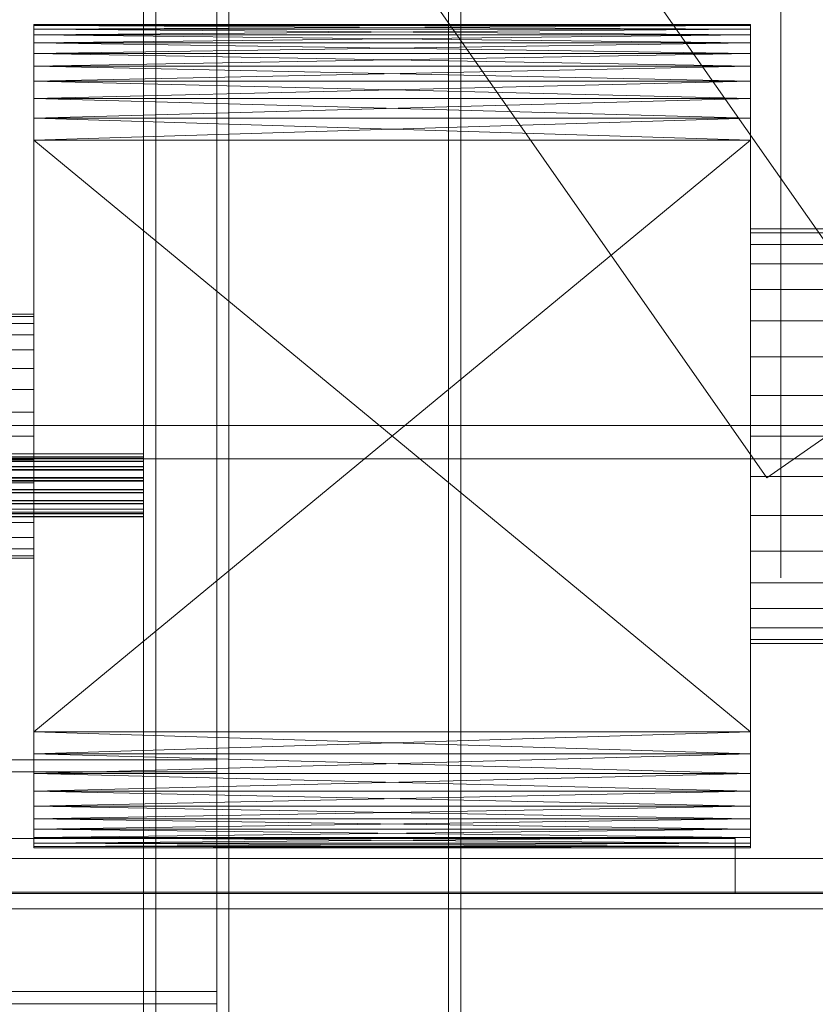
# Model space of a CAD drawing. Header units: millimetres. Extents: x -4395 to 65662, y -65530 to 6847.
# Tile 399 of 656: x 1475 to 1736, y -34540 to -34217. Entities that reach past the tile are written whole.
import ezdxf

# ---------------------------------------------------------------- set-up
doc = ezdxf.new("R2010")
doc.units = ezdxf.units.MM
for name, color, linetype, lineweight in [('COTAS_O', 1, 'Continuous', 0), ('frontal_C03', 7, 'Continuous', 0), ('frontal_secador', 7, 'Continuous', 0), ('frontal_tolva', 7, 'Continuous', 0)]:
    doc.layers.add(name, color=color, linetype=linetype, lineweight=lineweight)
doc.dimstyles.new('R19_100', dxfattribs={"dimtxt": 250, "dimasz": 150, "dimexe": 150, "dimexo": 80, "dimgap": 100, "dimtad": 1, "dimtih": 1, "dimtoh": 1, "dimdsep": 46, "dimcen": 0.09, "dimadec": 0, "dimazin": 0, "dimtfac": 1, "dimtdec": 4, "dimtofl": 0, "dimtmove": 0, "dimatfit": 3, "dimfxl": 1, "dimtolj": 1, "dimtzin": 0, "dimarcsym": 0})

# ---------------------------------------------------------------- blocks, each defined once
blk = doc.blocks.new('DIM_R33_43')
at = {"layer": 'COTAS_O'}
for p, q in [((-1725, -33700), (-1575, -33655)), ((1725, -33700), (1575, -33655)), ((-1725, -34400), (-1725, -33700)), ((-1725, -33700), (1725, -33700)), ((-1725, -33700), (-1575, -33745)), ((1725, -33700), (1575, -33745)), ((1725, -34400), (1725, -33700))]:
    blk.add_line(p, q, dxfattribs=at)
blk.add_text('3450 O', height=250, dxfattribs=at).set_placement((0, -33600))

msp = doc.modelspace()

# ---------------------------------------------------------------- linework, layer by layer
at = {"layer": 'frontal_C03'}
for p, q in [((1516, -35237.853), (1516, -32581.274)), ((1520, -32581.274), (1520, -35237.853)), ((1520, -35241.781), (1520, -32585.202)), ((1520, -33068.391), (1520, -35724.97)), ((1516, -33072.319), (1516, -35728.898)), ((1520, -35728.898), (1520, -33072.319)), ((1540, -35988), (1540, -33352.082)), ((1544, -35988), (1544, -33352.082)), ((1616, -33352.082), (1616, -35988)), ((1620, -35988), (1620, -33352.082)), ((1540, -35988), (1540, -34081.095)), ((1544, -35988), (1544, -34081.095)), ((1616, -34081.095), (1616, -35988)), ((1620, -35988), (1620, -34081.095)), ((1516, -34359.306), (-1476, -34359.306)), ((1516, -34359.333), (-1476, -34359.333)), ((1516, -34360.775), (1516, -34359.306)), ((1516, -34359.306), (1516, -34359.333)), ((1516, -34359.333), (1516, -34360.85)), ((1516, -34360.297), (-1476, -34360.297)), ((1516, -34360.323), (-1476, -34360.323)), ((1516, -34360.775), (-1476, -34360.775)), ((1516, -34360.85), (-1476, -34360.85)), ((1516, -34361.765), (-1476, -34361.765)), ((1516, -34361.841), (-1476, -34361.841)), ((1516, -34361.765), (1516, -34360.297)), ((1516, -34360.297), (1516, -34360.323)), ((1516, -34360.323), (1516, -34361.841)), ((1516, -34363.515), (1516, -34360.775)), ((1516, -34360.85), (1516, -34363.628)), ((1516, -34364.505), (1516, -34361.765)), ((1516, -34361.841), (1516, -34364.619)), ((1516, -34363.515), (-1476, -34363.515)), ((1516, -34363.628), (-1476, -34363.628)), ((1516, -34364.505), (-1476, -34364.505)), ((1516, -34364.619), (-1476, -34364.619)), ((1516, -34367.109), (1516, -34363.515)), ((1516, -34363.628), (1516, -34367.243)), ((1516, -34368.1), (1516, -34364.505)), ((1516, -34364.619), (1516, -34368.234)), ((1516, -34367.109), (-1476, -34367.109)), ((-1476, -34367.243), (1516, -34367.243)), ((1516, -34368.1), (-1476, -34368.1)), ((-1476, -34368.234), (1516, -34368.234)), ((1516, -34371.011), (1516, -34367.109)), ((1516, -34367.243), (1516, -34371.145)), ((1516, -34372.002), (1516, -34368.1)), ((1516, -34368.234), (1516, -34372.135)), ((1516, -34371.011), (-1476, -34371.011)), ((1516, -34371.145), (-1476, -34371.145)), ((1516, -34372.002), (-1476, -34372.002)), ((1516, -34372.135), (-1476, -34372.135)), ((1516, -34374.626), (1516, -34371.011)), ((1516, -34371.145), (1516, -34374.739)), ((1516, -34375.617), (1516, -34372.002)), ((1516, -34372.135), (1516, -34375.73)), ((1516, -34374.626), (-1476, -34374.626)), ((1516, -34374.739), (-1476, -34374.739)), ((1516, -34375.617), (-1476, -34375.617)), ((1516, -34375.73), (-1476, -34375.73)), ((1516, -34377.404), (1516, -34374.626)), ((1516, -34374.739), (1516, -34377.479)), ((1516, -34378.394), (1516, -34375.617)), ((1516, -34375.73), (1516, -34378.47)), ((1516, -34377.404), (-1476, -34377.404)), ((1516, -34377.479), (-1476, -34377.479)), ((1516, -34378.394), (-1476, -34378.394)), ((1516, -34378.47), (-1476, -34378.47)), ((1516, -34378.921), (-1476, -34378.921)), ((1516, -34378.948), (-1476, -34378.948)), ((1516, -34378.921), (1516, -34377.404)), ((1516, -34377.479), (1516, -34378.948)), ((1516, -34379.912), (1516, -34378.394)), ((1516, -34378.47), (1516, -34379.939)), ((1516, -34378.948), (1516, -34378.921)), ((1516, -34379.912), (-1476, -34379.912)), ((1516, -34379.939), (-1476, -34379.939)), ((1516, -34379.939), (1516, -34379.912)), ((-1500, -34459.645), (1540, -34459.645)), ((1540, -34459.645), (1540, -34539.645)), ((1540, -34459.645), (1540, -34463.645)), ((1540, -34463.645), (-1500, -34463.645)), ((1540, -34535.645), (1540, -34463.645)), ((-1500, -34535.645), (1540, -34535.645)), ((1540, -34539.645), (1540, -34535.645)), ((-1500, -34539.645), (1540, -34539.645))]:
    msp.add_line(p, q, dxfattribs=at)
at = {"layer": 'frontal_secador'}
for p, q in [((1480, -34218.5), (1480, -34220.02)), ((1480, -34218.88), (1480, -34218.5)), ((1480, -34218.5), (1480, -34224.58)), ((1480, -34221.92), (1480, -34218.5)), ((1480, -34218.5), (1480, -34242.82)), ((1480, -34237.12), (1480, -34218.5)), ((1480, -34218.5), (1480, -34479)), ((1480, -34474.82), (1480, -34218.5)), ((1715, -34218.88), (1480, -34218.5)), ((1715, -34218.5), (1480, -34218.5)), ((1715, -34218.5), (1480, -34218.88)), ((1480, -34220.02), (1480, -34218.88)), ((1480, -34221.92), (1480, -34218.88)), ((1715, -34220.02), (1480, -34218.88)), ((1715, -34218.88), (1480, -34218.88)), ((1715, -34218.88), (1480, -34220.02)), ((1480, -34220.02), (1480, -34224.58)), ((1480, -34221.92), (1480, -34220.02)), ((1715, -34221.92), (1480, -34220.02)), ((1715, -34220.02), (1480, -34220.02)), ((1715, -34220.02), (1480, -34221.92)), ((1715, -34220.02), (1715, -34218.5)), ((1715, -34218.5), (1715, -34218.88)), ((1715, -34224.58), (1715, -34218.5)), ((1715, -34218.5), (1715, -34221.92)), ((1715, -34242.82), (1715, -34218.5)), ((1715, -34218.5), (1715, -34237.12)), ((1715, -34479), (1715, -34218.5)), ((1715, -34218.5), (1715, -34474.82)), ((1715, -34218.88), (1715, -34220.02)), ((1715, -34218.88), (1715, -34221.92)), ((1715, -34224.58), (1715, -34220.02)), ((1715, -34220.02), (1715, -34221.92)), ((1480, -34224.58), (1480, -34221.92)), ((1480, -34228), (1480, -34221.92)), ((1480, -34237.12), (1480, -34221.92)), ((1715, -34224.58), (1480, -34221.92)), ((1715, -34221.92), (1480, -34221.92)), ((1715, -34221.92), (1480, -34224.58)), ((1715, -34221.92), (1715, -34224.58)), ((1715, -34221.92), (1715, -34228)), ((1715, -34221.92), (1715, -34237.12)), ((1480, -34224.58), (1480, -34232.18)), ((1480, -34228), (1480, -34224.58)), ((1480, -34224.58), (1480, -34242.82)), ((1715, -34228), (1480, -34224.58)), ((1715, -34224.58), (1480, -34224.58)), ((1715, -34224.58), (1480, -34228)), ((1715, -34232.18), (1715, -34224.58)), ((1715, -34224.58), (1715, -34228)), ((1715, -34242.82), (1715, -34224.58)), ((1480, -34232.18), (1480, -34228)), ((1480, -34237.12), (1480, -34228)), ((1715, -34232.18), (1480, -34228)), ((1715, -34228), (1480, -34228)), ((1715, -34228), (1480, -34232.18)), ((1715, -34228), (1715, -34232.18)), ((1715, -34228), (1715, -34237.12)), ((1480, -34232.18), (1480, -34242.82)), ((1480, -34237.12), (1480, -34232.18)), ((1715, -34237.12), (1480, -34232.18)), ((1715, -34232.18), (1480, -34232.18)), ((1715, -34232.18), (1480, -34237.12)), ((1715, -34242.82), (1715, -34232.18)), ((1715, -34232.18), (1715, -34237.12)), ((1480, -34242.82), (1480, -34237.12)), ((1480, -34249.28), (1480, -34237.12)), ((1480, -34450.5), (1480, -34237.12)), ((1480, -34474.82), (1480, -34237.12)), ((1715, -34242.82), (1480, -34237.12)), ((1715, -34237.12), (1480, -34237.12)), ((1715, -34237.12), (1480, -34242.82)), ((1715, -34237.12), (1715, -34242.82)), ((1715, -34237.12), (1715, -34249.28)), ((1715, -34237.12), (1715, -34450.5)), ((1715, -34237.12), (1715, -34474.82)), ((1480, -34242.82), (1480, -34256.5)), ((1480, -34249.28), (1480, -34242.82)), ((1480, -34242.82), (1480, -34457.72)), ((1480, -34242.82), (1480, -34479)), ((1715, -34249.28), (1480, -34242.82)), ((1715, -34242.82), (1480, -34242.82)), ((1715, -34242.82), (1480, -34249.28)), ((1715, -34256.5), (1715, -34242.82)), ((1715, -34242.82), (1715, -34249.28)), ((1715, -34457.72), (1715, -34242.82)), ((1715, -34479), (1715, -34242.82)), ((1480, -34256.5), (1480, -34249.28)), ((1480, -34450.5), (1480, -34249.28)), ((1715, -34256.5), (1480, -34249.28)), ((1715, -34249.28), (1480, -34249.28)), ((1715, -34249.28), (1480, -34256.5)), ((1715, -34249.28), (1715, -34256.5)), ((1715, -34249.28), (1715, -34450.5)), ((1480, -34256.5), (1480, -34457.72)), ((1480, -34450.5), (1480, -34256.5)), ((1715, -34450.5), (1480, -34256.5)), ((1715, -34256.5), (1480, -34256.5)), ((1715, -34256.5), (1480, -34450.5)), ((1715, -34457.72), (1715, -34256.5)), ((1715, -34256.5), (1715, -34450.5)), ((1715, -34286.807), (1715, -34285.5)), ((1740, -34285.5), (1715, -34285.5)), ((1715, -34290.676), (1715, -34286.807)), ((1740, -34286.807), (1715, -34286.807)), ((1715, -34296.96), (1715, -34290.676)), ((1740, -34290.676), (1715, -34290.676)), ((1715, -34305.417), (1715, -34296.96)), ((1740, -34296.96), (1715, -34296.96)), ((1715, -34315.721), (1715, -34305.417)), ((1740, -34305.417), (1715, -34305.417)), ((1480, -34313.5), (1325, -34313.5)), ((1480, -34314.269), (1325, -34314.269)), ((1480, -34314.269), (1480, -34313.5)), ((1480, -34316.545), (1480, -34314.269)), ((1480, -34316.545), (1325, -34316.545)), ((1480, -34320.241), (1480, -34316.545)), ((1715, -34327.478), (1715, -34315.721)), ((1740, -34315.721), (1715, -34315.721)), ((1480, -34320.241), (1325, -34320.241)), ((1480, -34325.216), (1480, -34320.241)), ((1480, -34325.216), (1325, -34325.216)), ((1480, -34331.277), (1480, -34325.216)), ((1715, -34340.234), (1715, -34327.478)), ((1740, -34327.478), (1715, -34327.478)), ((1480, -34331.277), (1325, -34331.277)), ((1480, -34338.193), (1480, -34331.277)), ((1480, -34338.193), (1325, -34338.193)), ((1480, -34345.696), (1480, -34338.193)), ((1715, -34353.5), (1715, -34340.234)), ((1740, -34340.234), (1715, -34340.234)), ((1480, -34345.696), (1325, -34345.696)), ((1480, -34353.5), (1480, -34345.696)), ((1325, -34353.5), (1480, -34353.5)), ((1480, -34361.304), (1480, -34353.5)), ((1715, -34353.5), (1715, -34366.766)), ((1715, -34353.5), (1740, -34353.5)), ((1480, -34361.304), (1325, -34361.304)), ((1480, -34361.304), (1480, -34368.807)), ((1480, -34368.807), (1325, -34368.807)), ((1480, -34368.807), (1480, -34375.723)), ((1715, -34366.766), (1715, -34379.522)), ((1740, -34366.766), (1715, -34366.766)), ((1480, -34375.723), (1325, -34375.723)), ((1480, -34375.723), (1480, -34381.784)), ((1480, -34381.784), (1325, -34381.784)), ((1480, -34381.784), (1480, -34386.759)), ((1715, -34379.522), (1715, -34391.279)), ((1740, -34379.522), (1715, -34379.522)), ((1480, -34386.759), (1325, -34386.759)), ((1480, -34386.759), (1480, -34390.455)), ((1480, -34390.455), (1325, -34390.455)), ((1480, -34390.455), (1480, -34392.731)), ((1715, -34391.279), (1715, -34401.583)), ((1740, -34391.279), (1715, -34391.279)), ((1480, -34392.731), (1325, -34392.731)), ((1480, -34393.5), (1325, -34393.5)), ((1480, -34392.731), (1480, -34393.5)), ((1715, -34401.583), (1715, -34410.04)), ((1740, -34401.583), (1715, -34401.583)), ((1715, -34410.04), (1715, -34416.324)), ((1740, -34410.04), (1715, -34410.04)), ((1715, -34416.324), (1715, -34420.193)), ((1740, -34416.324), (1715, -34416.324)), ((1715, -34420.193), (1715, -34421.5)), ((1740, -34420.193), (1715, -34420.193)), ((1740, -34421.5), (1715, -34421.5)), ((1480, -34457.72), (1480, -34450.5)), ((1480, -34464.18), (1480, -34450.5)), ((1480, -34474.82), (1480, -34450.5)), ((1715, -34457.72), (1480, -34450.5)), ((1715, -34450.5), (1480, -34450.5)), ((1715, -34450.5), (1480, -34457.72)), ((1715, -34450.5), (1715, -34457.72)), ((1715, -34450.5), (1715, -34464.18)), ((1715, -34450.5), (1715, -34474.82)), ((1480, -34457.72), (1480, -34469.88)), ((1480, -34464.18), (1480, -34457.72)), ((1480, -34457.72), (1480, -34479)), ((1715, -34464.18), (1480, -34457.72)), ((1715, -34457.72), (1480, -34457.72)), ((1715, -34457.72), (1480, -34464.18)), ((1715, -34469.88), (1715, -34457.72)), ((1715, -34457.72), (1715, -34464.18)), ((1715, -34479), (1715, -34457.72)), ((1480, -34469.88), (1480, -34464.18)), ((1480, -34474.82), (1480, -34464.18)), ((1715, -34469.88), (1480, -34464.18)), ((1715, -34464.18), (1480, -34464.18)), ((1715, -34464.18), (1480, -34469.88)), ((1715, -34464.18), (1715, -34469.88)), ((1715, -34464.18), (1715, -34474.82)), ((1480, -34469.88), (1480, -34479)), ((1480, -34474.82), (1480, -34469.88)), ((1715, -34474.82), (1480, -34469.88)), ((1715, -34469.88), (1480, -34469.88)), ((1715, -34469.88), (1480, -34474.82)), ((1715, -34479), (1715, -34469.88)), ((1715, -34469.88), (1715, -34474.82)), ((1480, -34479), (1480, -34474.82)), ((1480, -34482.42), (1480, -34474.82)), ((1480, -34486.98), (1480, -34474.82)), ((1715, -34479), (1480, -34474.82)), ((1715, -34474.82), (1480, -34474.82)), ((1715, -34474.82), (1480, -34479)), ((1715, -34474.82), (1715, -34479)), ((1715, -34474.82), (1715, -34482.42)), ((1715, -34474.82), (1715, -34486.98)), ((1480, -34479), (1480, -34485.08)), ((1480, -34482.42), (1480, -34479)), ((1480, -34479), (1480, -34488.12)), ((1480, -34479), (1480, -34486.98)), ((1715, -34482.42), (1480, -34479)), ((1715, -34479), (1480, -34479)), ((1715, -34479), (1480, -34482.42)), ((1715, -34485.08), (1715, -34479)), ((1715, -34479), (1715, -34482.42)), ((1715, -34488.12), (1715, -34479)), ((1715, -34486.98), (1715, -34479)), ((1480, -34485.08), (1480, -34482.42)), ((1480, -34486.98), (1480, -34482.42)), ((1715, -34485.08), (1480, -34482.42)), ((1715, -34482.42), (1480, -34482.42)), ((1715, -34482.42), (1480, -34485.08)), ((1715, -34482.42), (1715, -34485.08)), ((1715, -34482.42), (1715, -34486.98)), ((1440, -34485.5), (1710, -34485.5)), ((1480, -34485.08), (1480, -34488.12)), ((1480, -34486.98), (1480, -34485.08)), ((1715, -34486.98), (1480, -34485.08)), ((1715, -34485.08), (1480, -34485.08)), ((1715, -34485.08), (1480, -34486.98)), ((1710, -34503.5), (1710, -34485.5)), ((1715, -34488.12), (1715, -34485.08)), ((1715, -34485.08), (1715, -34486.98)), ((1480, -34488.5), (1480, -34486.98)), ((1480, -34486.98), (1480, -34488.12)), ((1715, -34488.12), (1480, -34486.98)), ((1715, -34486.98), (1480, -34486.98)), ((1715, -34486.98), (1480, -34488.12)), ((1480, -34488.12), (1480, -34488.5)), ((1715, -34488.5), (1480, -34488.12)), ((1715, -34488.12), (1480, -34488.12)), ((1715, -34488.12), (1480, -34488.5)), ((1480, -34488.5), (1715, -34488.5)), ((1715, -34486.98), (1715, -34488.5)), ((1715, -34488.12), (1715, -34486.98)), ((1715, -34488.5), (1715, -34488.12)), ((1325, -34503.5), (2125, -34503.5)), ((1440, -34503.5), (1710, -34503.5)), ((1325, -34508.5), (2125, -34508.5))]:
    msp.add_line(p, q, dxfattribs=at)
at = {"layer": 'frontal_tolva'}
for p, q in [((1769.584, -34332.806), (722.584, -32835.806)), ((1720.416, -34367.194), (673.416, -32870.194)), ((1769.584, -34332.806), (1720.416, -34367.194)), ((-1821.5, -34350), (1821.5, -34350)), ((-1821.5, -34361), (1821.5, -34361)), ((-1821.5, -34492), (1821.5, -34492)), ((-1821.5, -34503), (1821.5, -34503))]:
    msp.add_line(p, q, dxfattribs=at)

# ---------------------------------------------------------------- dimensions: what is measured, and where the dimension line sits
at = {"layer": 'COTAS_O'}
dim = msp.add_aligned_dim(p1=(-1725, -34400), p2=(1725, -34400), distance=700, text='<> O', dimstyle='R19_100', dxfattribs=at)
dim.commit()
dim.dimension.update_dxf_attribs({"geometry": 'DIM_R33_43', "text_midpoint": (0, -33700)})

doc.saveas('drawing.dxf')
